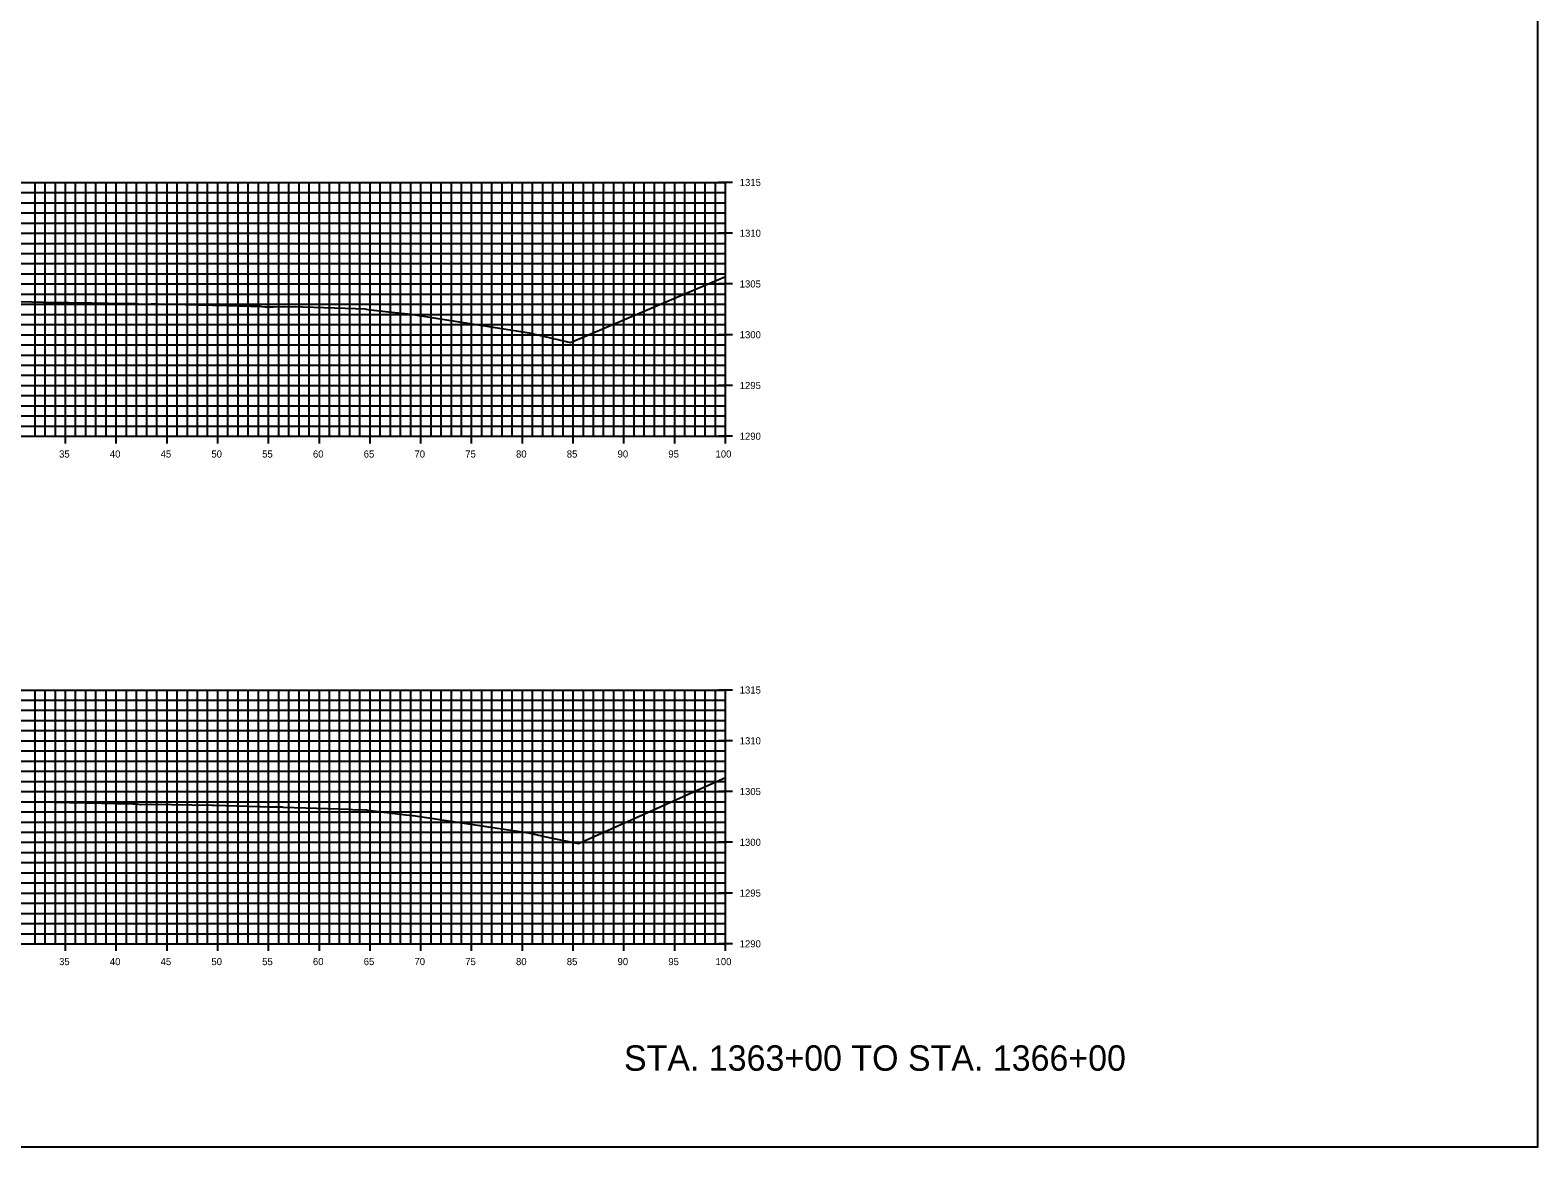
# Model space of a CAD drawing. Extents: x 674939 to 678919, y 750652 to 765176.
# Drawn here: x 678770 to 678918.5, y 754142.6 to 754252.6 of the extents above; entities that cross this region are included whole.
import ezdxf

# ---------------------------------------------------------------- set-up
doc = ezdxf.new("R2010")
doc.units = 0
for name, color, linetype in [('R_Axis', 7, 'Continuous'), ('R_Axis Annot', 7, 'Continuous'), ('R_Draft', 7, 'Continuous'), ('R_Exist Surface', 7, 'Continuous'), ('R_Grid', 7, 'Continuous'), ('R_No Plot', 7, 'Continuous')]:
    doc.layers.add(name, color=color, linetype=linetype)

msp = doc.modelspace()

# ---------------------------------------------------------------- linework, layer by layer
at = {"layer": 'R_Axis'}
for p, q in [((678839.23, 754237.55), (678837.83, 754237.55)), ((678838.53, 754212.55), (678838.53, 754237.55)), ((678839.23, 754232.55), (678837.83, 754232.55)), ((678839.23, 754227.55), (678837.83, 754227.55)), ((678839.23, 754222.55), (678837.83, 754222.55)), ((678839.23, 754217.55), (678837.83, 754217.55)), ((678773.53, 754211.85), (678773.53, 754213.25)), ((678778.53, 754211.85), (678778.53, 754213.25)), ((678783.53, 754211.85), (678783.53, 754213.25)), ((678788.53, 754211.85), (678788.53, 754213.25)), ((678793.53, 754211.85), (678793.53, 754213.25)), ((678798.53, 754211.85), (678798.53, 754213.25)), ((678803.53, 754211.85), (678803.53, 754213.25)), ((678808.53, 754211.85), (678808.53, 754213.25)), ((678813.53, 754211.85), (678813.53, 754213.25)), ((678818.53, 754211.85), (678818.53, 754213.25)), ((678823.53, 754211.85), (678823.53, 754213.25)), ((678828.53, 754211.85), (678828.53, 754213.25)), ((678833.53, 754211.85), (678833.53, 754213.25)), ((678838.53, 754211.85), (678838.53, 754213.25)), ((678638.53, 754212.55), (678838.53, 754212.55)), ((678839.23, 754212.55), (678837.83, 754212.55)), ((678839.23, 754187.55), (678837.83, 754187.55)), ((678838.53, 754162.55), (678838.53, 754187.55)), ((678839.23, 754182.55), (678837.83, 754182.55)), ((678839.23, 754177.55), (678837.83, 754177.55)), ((678839.23, 754172.55), (678837.83, 754172.55)), ((678839.23, 754167.55), (678837.83, 754167.55)), ((678638.53, 754162.55), (678838.53, 754162.55)), ((678773.53, 754161.85), (678773.53, 754163.25)), ((678778.53, 754161.85), (678778.53, 754163.25)), ((678783.53, 754161.85), (678783.53, 754163.25)), ((678788.53, 754161.85), (678788.53, 754163.25)), ((678793.53, 754161.85), (678793.53, 754163.25)), ((678798.53, 754161.85), (678798.53, 754163.25)), ((678803.53, 754161.85), (678803.53, 754163.25)), ((678808.53, 754161.85), (678808.53, 754163.25)), ((678813.53, 754161.85), (678813.53, 754163.25)), ((678818.53, 754161.85), (678818.53, 754163.25)), ((678823.53, 754161.85), (678823.53, 754163.25)), ((678828.53, 754161.85), (678828.53, 754163.25)), ((678833.53, 754161.85), (678833.53, 754163.25)), ((678839.23, 754162.55), (678837.83, 754162.55)), ((678838.53, 754161.85), (678838.53, 754163.25))]:
    msp.add_line(p, q, dxfattribs=at)
at = {"layer": 'R_Exist Surface'}
for points in [[(678769.07, 754225.81), (678771.35, 754225.77), (678773.84, 754225.73), (678775.74, 754225.7), (678776.12, 754225.68), (678777.73, 754225.65), (678780.4, 754225.61), (678780.69, 754225.6), (678781.07, 754225.57), (678781.96, 754225.58), (678782.62, 754225.58), (678786.67, 754225.5), (678789.38, 754225.44), (678791.78, 754225.37), (678792.65, 754225.35), (678792.66, 754225.35), (678792.67, 754225.35), (678792.82, 754225.33), (678793.2, 754225.31), (678794, 754225.31), (678795.14, 754225.32), (678796.9, 754225.28), (678801.08, 754225.16), (678802.11, 754225.13), (678803, 754225.1), (678803.15, 754225.07), (678803.31, 754225.04), (678805.35, 754224.82), (678807.54, 754224.57), (678816.26, 754223.21), (678819.21, 754222.75), (678820.17, 754222.51), (678823.28, 754221.78), (678838.53, 754228.27)], [(678769.33, 754176.56), (678780.17, 754176.34), (678780.53, 754176.34), (678780.92, 754176.29), (678780.94, 754176.29), (678781.91, 754176.32), (678781.97, 754176.32), (678787.97, 754176.2), (678788.18, 754176.2), (678792.63, 754176.08), (678792.73, 754176.07), (678792.74, 754176.07), (678792.75, 754176.07), (678793.51, 754176.03), (678794.87, 754176.03), (678794.96, 754176.02), (678801.53, 754175.8), (678801.78, 754175.79), (678803.13, 754175.74), (678803.14, 754175.74), (678803.28, 754175.73), (678807.04, 754175.27), (678807.7, 754175.19), (678807.77, 754175.18), (678819.14, 754173.47), (678820.84, 754173.1), (678824.04, 754172.44), (678838.53, 754178.95)]]:
    msp.add_lwpolyline(points, dxfattribs=at)
at = {"layer": 'R_Grid'}
for p, q in [((678638.53, 754237.55), (678838.53, 754237.55)), ((678638.53, 754236.55), (678838.53, 754236.55)), ((678770.53, 754212.55), (678770.53, 754237.55)), ((678771.53, 754212.55), (678771.53, 754237.55)), ((678772.53, 754212.55), (678772.53, 754237.55)), ((678773.53, 754212.55), (678773.53, 754237.55)), ((678774.53, 754212.55), (678774.53, 754237.55)), ((678775.53, 754212.55), (678775.53, 754237.55)), ((678776.53, 754212.55), (678776.53, 754237.55)), ((678777.53, 754212.55), (678777.53, 754237.55)), ((678778.53, 754212.55), (678778.53, 754237.55)), ((678779.53, 754212.55), (678779.53, 754237.55)), ((678780.53, 754212.55), (678780.53, 754237.55)), ((678781.53, 754212.55), (678781.53, 754237.55)), ((678782.53, 754212.55), (678782.53, 754237.55)), ((678783.53, 754212.55), (678783.53, 754237.55)), ((678784.53, 754212.55), (678784.53, 754237.55)), ((678785.53, 754212.55), (678785.53, 754237.55)), ((678786.53, 754212.55), (678786.53, 754237.55)), ((678787.53, 754212.55), (678787.53, 754237.55)), ((678788.53, 754212.55), (678788.53, 754237.55)), ((678789.53, 754212.55), (678789.53, 754237.55)), ((678790.53, 754212.55), (678790.53, 754237.55)), ((678791.53, 754212.55), (678791.53, 754237.55)), ((678792.53, 754212.55), (678792.53, 754237.55)), ((678793.53, 754212.55), (678793.53, 754237.55)), ((678794.53, 754212.55), (678794.53, 754237.55)), ((678795.53, 754212.55), (678795.53, 754237.55)), ((678796.53, 754212.55), (678796.53, 754237.55)), ((678797.53, 754212.55), (678797.53, 754237.55)), ((678798.53, 754212.55), (678798.53, 754237.55)), ((678799.53, 754212.55), (678799.53, 754237.55)), ((678800.53, 754212.55), (678800.53, 754237.55)), ((678801.53, 754212.55), (678801.53, 754237.55)), ((678802.53, 754212.55), (678802.53, 754237.55)), ((678803.53, 754212.55), (678803.53, 754237.55)), ((678804.53, 754212.55), (678804.53, 754237.55)), ((678805.53, 754212.55), (678805.53, 754237.55)), ((678806.53, 754212.55), (678806.53, 754237.55)), ((678807.53, 754212.55), (678807.53, 754237.55)), ((678808.53, 754212.55), (678808.53, 754237.55)), ((678809.53, 754212.55), (678809.53, 754237.55)), ((678810.53, 754212.55), (678810.53, 754237.55)), ((678811.53, 754212.55), (678811.53, 754237.55)), ((678812.53, 754212.55), (678812.53, 754237.55)), ((678813.53, 754212.55), (678813.53, 754237.55)), ((678814.53, 754212.55), (678814.53, 754237.55)), ((678815.53, 754212.55), (678815.53, 754237.55)), ((678816.53, 754212.55), (678816.53, 754237.55)), ((678817.53, 754212.55), (678817.53, 754237.55)), ((678818.53, 754212.55), (678818.53, 754237.55)), ((678819.53, 754212.55), (678819.53, 754237.55)), ((678820.53, 754212.55), (678820.53, 754237.55)), ((678821.53, 754212.55), (678821.53, 754237.55)), ((678822.53, 754212.55), (678822.53, 754237.55)), ((678823.53, 754212.55), (678823.53, 754237.55)), ((678824.53, 754212.55), (678824.53, 754237.55)), ((678825.53, 754212.55), (678825.53, 754237.55)), ((678826.53, 754212.55), (678826.53, 754237.55)), ((678827.53, 754212.55), (678827.53, 754237.55)), ((678828.53, 754212.55), (678828.53, 754237.55)), ((678829.53, 754212.55), (678829.53, 754237.55)), ((678830.53, 754212.55), (678830.53, 754237.55)), ((678831.53, 754212.55), (678831.53, 754237.55)), ((678832.53, 754212.55), (678832.53, 754237.55)), ((678833.53, 754212.55), (678833.53, 754237.55)), ((678834.53, 754212.55), (678834.53, 754237.55)), ((678835.53, 754212.55), (678835.53, 754237.55)), ((678836.53, 754212.55), (678836.53, 754237.55)), ((678837.53, 754212.55), (678837.53, 754237.55)), ((678838.53, 754212.55), (678838.53, 754237.55)), ((678638.53, 754235.55), (678838.53, 754235.55)), ((678638.53, 754234.55), (678838.53, 754234.55)), ((678638.53, 754233.55), (678838.53, 754233.55)), ((678638.53, 754232.55), (678838.53, 754232.55)), ((678638.53, 754231.55), (678838.53, 754231.55)), ((678638.53, 754230.55), (678838.53, 754230.55)), ((678638.53, 754229.55), (678838.53, 754229.55)), ((678638.53, 754228.55), (678838.53, 754228.55)), ((678638.53, 754227.55), (678838.53, 754227.55)), ((678638.53, 754226.55), (678838.53, 754226.55)), ((678638.53, 754225.55), (678838.53, 754225.55)), ((678638.53, 754224.55), (678838.53, 754224.55)), ((678638.53, 754223.55), (678838.53, 754223.55)), ((678638.53, 754222.55), (678838.53, 754222.55)), ((678638.53, 754221.55), (678838.53, 754221.55)), ((678638.53, 754220.55), (678838.53, 754220.55)), ((678638.53, 754219.55), (678838.53, 754219.55)), ((678638.53, 754218.55), (678838.53, 754218.55)), ((678638.53, 754217.55), (678838.53, 754217.55)), ((678638.53, 754216.55), (678838.53, 754216.55)), ((678638.53, 754215.55), (678838.53, 754215.55)), ((678638.53, 754214.55), (678838.53, 754214.55)), ((678638.53, 754213.55), (678838.53, 754213.55)), ((678638.53, 754212.55), (678838.53, 754212.55)), ((678638.53, 754187.55), (678838.53, 754187.55)), ((678770.53, 754162.55), (678770.53, 754187.55)), ((678771.53, 754162.55), (678771.53, 754187.55)), ((678772.53, 754162.55), (678772.53, 754187.55)), ((678773.53, 754162.55), (678773.53, 754187.55)), ((678774.53, 754162.55), (678774.53, 754187.55)), ((678775.53, 754162.55), (678775.53, 754187.55)), ((678776.53, 754162.55), (678776.53, 754187.55)), ((678777.53, 754162.55), (678777.53, 754187.55)), ((678778.53, 754162.55), (678778.53, 754187.55)), ((678779.53, 754162.55), (678779.53, 754187.55)), ((678780.53, 754162.55), (678780.53, 754187.55)), ((678781.53, 754162.55), (678781.53, 754187.55)), ((678782.53, 754162.55), (678782.53, 754187.55)), ((678783.53, 754162.55), (678783.53, 754187.55)), ((678784.53, 754162.55), (678784.53, 754187.55)), ((678785.53, 754162.55), (678785.53, 754187.55)), ((678786.53, 754162.55), (678786.53, 754187.55)), ((678787.53, 754162.55), (678787.53, 754187.55)), ((678788.53, 754162.55), (678788.53, 754187.55)), ((678789.53, 754162.55), (678789.53, 754187.55)), ((678790.53, 754162.55), (678790.53, 754187.55)), ((678791.53, 754162.55), (678791.53, 754187.55)), ((678792.53, 754162.55), (678792.53, 754187.55)), ((678793.53, 754162.55), (678793.53, 754187.55)), ((678794.53, 754162.55), (678794.53, 754187.55)), ((678795.53, 754162.55), (678795.53, 754187.55)), ((678796.53, 754162.55), (678796.53, 754187.55)), ((678797.53, 754162.55), (678797.53, 754187.55)), ((678798.53, 754162.55), (678798.53, 754187.55)), ((678799.53, 754162.55), (678799.53, 754187.55)), ((678800.53, 754162.55), (678800.53, 754187.55)), ((678801.53, 754162.55), (678801.53, 754187.55)), ((678802.53, 754162.55), (678802.53, 754187.55)), ((678803.53, 754162.55), (678803.53, 754187.55)), ((678804.53, 754162.55), (678804.53, 754187.55)), ((678805.53, 754162.55), (678805.53, 754187.55)), ((678806.53, 754162.55), (678806.53, 754187.55)), ((678807.53, 754162.55), (678807.53, 754187.55)), ((678808.53, 754162.55), (678808.53, 754187.55)), ((678809.53, 754162.55), (678809.53, 754187.55)), ((678810.53, 754162.55), (678810.53, 754187.55)), ((678811.53, 754162.55), (678811.53, 754187.55)), ((678812.53, 754162.55), (678812.53, 754187.55)), ((678813.53, 754162.55), (678813.53, 754187.55)), ((678814.53, 754162.55), (678814.53, 754187.55)), ((678815.53, 754162.55), (678815.53, 754187.55)), ((678816.53, 754162.55), (678816.53, 754187.55)), ((678817.53, 754162.55), (678817.53, 754187.55)), ((678818.53, 754162.55), (678818.53, 754187.55)), ((678819.53, 754162.55), (678819.53, 754187.55)), ((678820.53, 754162.55), (678820.53, 754187.55)), ((678821.53, 754162.55), (678821.53, 754187.55)), ((678822.53, 754162.55), (678822.53, 754187.55)), ((678823.53, 754162.55), (678823.53, 754187.55)), ((678824.53, 754162.55), (678824.53, 754187.55)), ((678825.53, 754162.55), (678825.53, 754187.55)), ((678826.53, 754162.55), (678826.53, 754187.55)), ((678827.53, 754162.55), (678827.53, 754187.55)), ((678828.53, 754162.55), (678828.53, 754187.55)), ((678829.53, 754162.55), (678829.53, 754187.55)), ((678830.53, 754162.55), (678830.53, 754187.55)), ((678831.53, 754162.55), (678831.53, 754187.55)), ((678832.53, 754162.55), (678832.53, 754187.55)), ((678833.53, 754162.55), (678833.53, 754187.55)), ((678834.53, 754162.55), (678834.53, 754187.55)), ((678835.53, 754162.55), (678835.53, 754187.55)), ((678836.53, 754162.55), (678836.53, 754187.55)), ((678837.53, 754162.55), (678837.53, 754187.55)), ((678838.53, 754162.55), (678838.53, 754187.55)), ((678638.53, 754186.55), (678838.53, 754186.55)), ((678638.53, 754185.55), (678838.53, 754185.55)), ((678638.53, 754184.55), (678838.53, 754184.55)), ((678638.53, 754183.55), (678838.53, 754183.55)), ((678638.53, 754182.55), (678838.53, 754182.55)), ((678638.53, 754181.55), (678838.53, 754181.55)), ((678638.53, 754180.55), (678838.53, 754180.55)), ((678638.53, 754179.55), (678838.53, 754179.55)), ((678638.53, 754178.55), (678838.53, 754178.55)), ((678638.53, 754177.55), (678838.53, 754177.55)), ((678638.53, 754176.55), (678838.53, 754176.55)), ((678638.53, 754175.55), (678838.53, 754175.55)), ((678638.53, 754174.55), (678838.53, 754174.55)), ((678638.53, 754173.55), (678838.53, 754173.55)), ((678638.53, 754172.55), (678838.53, 754172.55)), ((678638.53, 754171.55), (678838.53, 754171.55)), ((678638.53, 754170.55), (678838.53, 754170.55)), ((678638.53, 754169.55), (678838.53, 754169.55)), ((678638.53, 754168.55), (678838.53, 754168.55)), ((678638.53, 754167.55), (678838.53, 754167.55)), ((678638.53, 754166.55), (678838.53, 754166.55)), ((678638.53, 754165.55), (678838.53, 754165.55)), ((678638.53, 754164.55), (678838.53, 754164.55)), ((678638.53, 754163.55), (678838.53, 754163.55)), ((678638.53, 754162.55), (678838.53, 754162.55))]:
    msp.add_line(p, q, dxfattribs=at)
at = {"layer": 'R_No Plot'}
msp.add_lwpolyline([(678578.53, 754142.55), (678918.53, 754142.55), (678918.53, 754362.55), (678578.53, 754362.55)], close=True, dxfattribs=at)

# ---------------------------------------------------------------- texts
at = {"layer": 'R_Axis Annot'}
for s, p in [('1315', (678839.93, 754237.2)), ('1310', (678839.93, 754232.2)), ('1305', (678839.93, 754227.2)), ('1300', (678839.93, 754222.2)), ('1295', (678839.93, 754217.2)), ('1290', (678839.93, 754212.2)), ('35', (678772.9, 754210.45)), ('40', (678777.9, 754210.45)), ('45', (678782.9, 754210.45)), ('50', (678787.9, 754210.45)), ('55', (678792.9, 754210.45)), ('60', (678797.9, 754210.45)), ('65', (678802.9, 754210.45)), ('70', (678807.9, 754210.45)), ('75', (678812.9, 754210.45)), ('80', (678817.9, 754210.45)), ('85', (678822.9, 754210.45)), ('90', (678827.9, 754210.45)), ('95', (678832.9, 754210.45)), ('100', (678837.55, 754210.45)), ('1315', (678839.93, 754187.2)), ('1310', (678839.93, 754182.2)), ('1305', (678839.93, 754177.2)), ('1300', (678839.93, 754172.2)), ('1295', (678839.93, 754167.2)), ('1290', (678839.93, 754162.2)), ('35', (678772.9, 754160.45)), ('40', (678777.9, 754160.45)), ('45', (678782.9, 754160.45)), ('50', (678787.9, 754160.45)), ('55', (678792.9, 754160.45)), ('60', (678797.9, 754160.45)), ('65', (678802.9, 754160.45)), ('70', (678807.9, 754160.45)), ('75', (678812.9, 754160.45)), ('80', (678817.9, 754160.45)), ('85', (678822.9, 754160.45)), ('90', (678827.9, 754160.45)), ('95', (678832.9, 754160.45)), ('100', (678837.55, 754160.45))]:
    msp.add_text(s, height=0.7, dxfattribs=at).set_placement(p)
at = {"layer": 'R_Draft'}
msp.add_text('STA. 1363+00 TO STA. 1366+00', height=2.5, dxfattribs=at).set_placement((678828.53, 754150.05))

doc.saveas('drawing.dxf')
